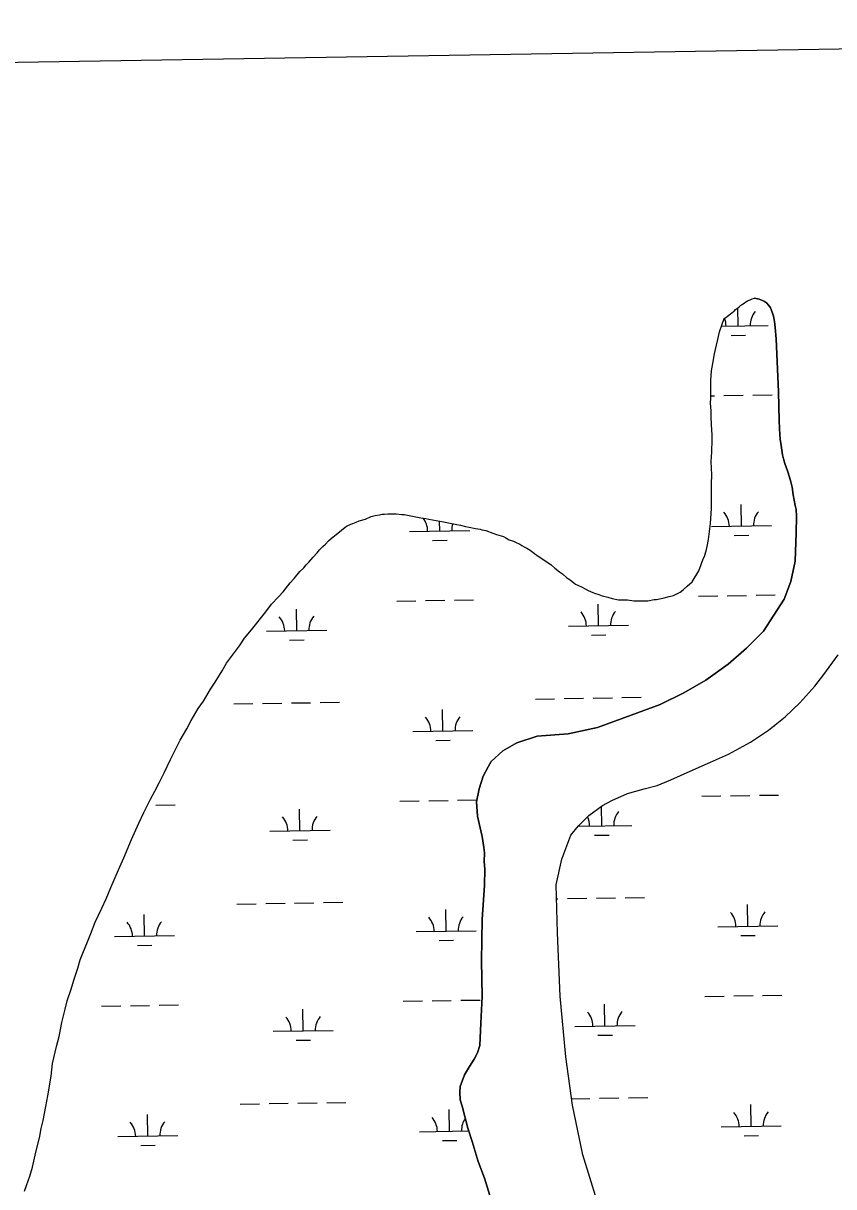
# Model space of a CAD drawing. Extents: x 3855477 to 3893699, y 299188 to 325115.
# Drawn here: x 3887342 to 3888690, y 321382 to 323316 of the extents above; entities that cross this region are included whole.
import ezdxf

# ---------------------------------------------------------------- set-up
doc = ezdxf.new("R2010")
doc.units = 0
for name, color, linetype in [('V-GRID-FRAM', 7, 'Continuous'), ('V-TOPO-SHOR', 7, 'Continuous'), ('V-WETL-SWMP', 7, 'Continuous')]:
    doc.layers.add(name, color=color, linetype=linetype)

msp = doc.modelspace()

# ---------------------------------------------------------------- linework, layer by layer
at = {"layer": 'V-GRID-FRAM'}
msp.add_lwpolyline([(3859445.3, 322797), (3891292.6, 323315.8), (3891596.8, 305135.9), (3859733.6, 304616.8), (3859445.3, 322797)], dxfattribs=at)
at = {"layer": 'V-TOPO-SHOR'}
for points in [[(3888507.9, 322825), (3888510.6, 322826.5), (3888513.3, 322828.7), (3888515.7, 322830.8), (3888518.1, 322832.6), (3888521, 322835), (3888524.2, 322837.1), (3888526.9, 322839.8), (3888529.9, 322842.2), (3888532.6, 322844.3), (3888535.2, 322846.4), (3888538.5, 322848.6), (3888540.9, 322850.7), (3888543.8, 322852.5), (3888546.8, 322854.4), (3888550.8, 322856), (3888554.5, 322857.5), (3888558.3, 322858.9)], [(3888626.6, 322437.6), (3888627.8, 322468.1), (3888628, 322496.5), (3888627.5, 322507.4), (3888625.9, 322513.9), (3888624.5, 322523), (3888622.8, 322531.9), (3888620.7, 322544.6), (3888618.6, 322553.7), (3888616.4, 322561.1), (3888612.9, 322572), (3888608.5, 322583.9), (3888606.3, 322591.8), (3888604.6, 322598.1), (3888602.4, 322613.9), (3888601.1, 322624.4), (3888600.5, 322632), (3888599.8, 322642), (3888599.2, 322655.4), (3888598.3, 322702.9), (3888594.5, 322791), (3888592.8, 322810), (3888591.5, 322820.1), (3888589.7, 322828.7), (3888587.4, 322835.6), (3888584.7, 322842.5), (3888581.9, 322846.9), (3888578, 322851.3), (3888574.8, 322853.5), (3888571.6, 322854.8), (3888565.8, 322857), (3888558.3, 322858.9)], [(3888423.8, 322364.7), (3888430.2, 322367.8), (3888434.4, 322369.8), (3888439.7, 322374), (3888446.1, 322380.2), (3888454.6, 322387.5), (3888457.8, 322392.7), (3888462.1, 322400.1), (3888465.4, 322405.3), (3888469.7, 322415.8), (3888472.9, 322425.2), (3888475.1, 322429.4), (3888478.4, 322441), (3888479.5, 322446.2), (3888481.7, 322457.8), (3888482.9, 322466.2), (3888485.2, 322484), (3888486.5, 322509.3), (3888486.7, 322526.1), (3888487, 322550.4), (3888487.1, 322565.1), (3888486.3, 322587.2), (3888487.5, 322603), (3888487.8, 322624.1), (3888487.9, 322631.4), (3888487, 322648.3), (3888486.1, 322662), (3888486.2, 322671.5), (3888485.3, 322684.1), (3888485.4, 322692.5), (3888485.6, 322709.4), (3888485.7, 322722), (3888486.9, 322737.8), (3888489.2, 322750.4), (3888491.5, 322766.2), (3888494.8, 322780.9), (3888497, 322790.3), (3888500.3, 322802.9), (3888507.9, 322825)], [(3887830.8, 322435.5), (3887835, 322440.7), (3887840.3, 322445.9), (3887844.6, 322450.1), (3887849.9, 322455.3), (3887854.2, 322459.4), (3887871.2, 322472.9), (3887877.6, 322478.1), (3887880.7, 322480.2), (3887887.1, 322483.3), (3887890.3, 322484.3), (3887895.5, 322486.4), (3887900.8, 322488.4), (3887911.4, 322491.4), (3887920.9, 322495.6), (3887927.3, 322497.6), (3887934.6, 322498.6), (3887938.9, 322499.6), (3887943.1, 322499.5), (3887948.3, 322500.5), (3887955.7, 322500.4), (3887962, 322500.4), (3887971.5, 322499.2), (3887975.7, 322499.2), (3888003, 322493.6), (3888011.4, 322492.4), (3888016.7, 322491.3), (3888040.9, 322486.9), (3888062.9, 322482.4), (3888069.2, 322481.3), (3888077.6, 322479.1), (3888083.9, 322478), (3888094.4, 322475.7), (3888101.8, 322474.6), (3888104.9, 322473.5), (3888111.2, 322472.4), (3888122.8, 322468), (3888129.1, 322465.9), (3888140.6, 322462.6), (3888144.8, 322460.4), (3888150, 322457.2), (3888157.4, 322455), (3888160.5, 322452.9), (3888167.9, 322449.7), (3888171, 322447.5), (3888175.2, 322445.4), (3888179.4, 322443.2), (3888186.7, 322438.9), (3888192.9, 322433.6), (3888196.1, 322431.4), (3888220.1, 322415.4), (3888226.4, 322410), (3888233.7, 322403.6), (3888238.9, 322400.4), (3888246.2, 322394), (3888251.4, 322390.8), (3888257.7, 322385.5), (3888260.8, 322383.3), (3888270.3, 322379), (3888276.5, 322375.8), (3888281.8, 322372.6), (3888289.1, 322369.3), (3888292.3, 322368.2), (3888299.6, 322366.1), (3888304.8, 322363.9), (3888314.3, 322361.7), (3888321.6, 322359.5), (3888332.1, 322357.3), (3888346.9, 322357.1), (3888357.4, 322355.9), (3888373.2, 322355.8), (3888380.6, 322355.7), (3888391.1, 322357.7), (3888395.3, 322357.6), (3888408, 322360.7), (3888416.4, 322362.7), (3888423.8, 322364.7)], [(3887344.1, 321374.2), (3887347.4, 321383.7), (3887352.8, 321399.4), (3887357.2, 321414.1), (3887361.6, 321434), (3887369.4, 321465.5), (3887371.6, 321478.2), (3887374.9, 321491.8), (3887379.4, 321514.9), (3887382.7, 321532.8), (3887388.4, 321565.4), (3887390.7, 321586.4), (3887397.3, 321614.8), (3887401.7, 321631.6), (3887406.2, 321654.7), (3887411.7, 321676.7), (3887415, 321690.4), (3887421.6, 321710.3), (3887425.9, 321725), (3887432.5, 321744.9), (3887436.8, 321758.6), (3887441.2, 321770.1), (3887448.8, 321789), (3887454.2, 321802.6), (3887461.7, 321821.5), (3887472.5, 321844.5), (3887480.1, 321860.2), (3887487.7, 321879.1), (3887500.6, 321908.4), (3887509.3, 321928.4), (3887522.2, 321958.7), (3887534.1, 321986), (3887542.7, 322003.8), (3887553.5, 322025.8), (3887561, 322039.4), (3887568.6, 322054), (3887576.1, 322069.8), (3887586.9, 322091.8), (3887593.3, 322105.4), (3887603, 322124.2), (3887613.8, 322143.1), (3887621.3, 322156.7), (3887633.1, 322176.5), (3887641.7, 322189.1), (3887653.5, 322208.9), (3887661, 322220.4), (3887672.7, 322239.3), (3887680.3, 322251.8), (3887693.1, 322269.6), (3887701.6, 322281.1), (3887710.2, 322293.6), (3887721.9, 322307.2), (3887728.3, 322315.5), (3887739, 322329.1), (3887745.4, 322337.4), (3887755, 322350), (3887766.8, 322362.5), (3887774.2, 322370.8), (3887786, 322385.4), (3887792.4, 322392.7), (3887802, 322404.2), (3887808.4, 322410.5), (3887812.6, 322415.7), (3887816.9, 322419.8), (3887824.4, 322428.2), (3887830.8, 322435.5)], [(3888196.6, 322130.6), (3888248.4, 322134.6), (3888297, 322145.1), (3888353, 322165.5), (3888401.2, 322183.1), (3888440.5, 322202.6), (3888477.1, 322224), (3888514.3, 322250.3), (3888545, 322276.9), (3888573.1, 322305.1), (3888607.4, 322358.4), (3888618.5, 322387.9), (3888625.9, 322421.5), (3888626.6, 322437.6)], [(3888673.4, 322232.9), (3888697.6, 322265.6)], [(3888296.1, 321359), (3888272.7, 321434.7), (3888255.8, 321517.4), (3888244.3, 321597.8), (3888235.2, 321698.2), (3888230.4, 321803.9), (3888228.1, 321883.7), (3888237.7, 321926.2), (3888252.7, 321965.9), (3888265.3, 321981.4), (3888282.7, 321998.5), (3888305.5, 322015.5), (3888321.2, 322023.9), (3888347.2, 322035.5), (3888374.8, 322043.3), (3888396.4, 322048.9), (3888419.2, 322057.9), (3888451.2, 322072.6), (3888485.3, 322087.3), (3888515.1, 322101), (3888551.4, 322120.5), (3888581.3, 322140.7), (3888609, 322163), (3888633.5, 322185.9), (3888658.6, 322213.7), (3888673.4, 322232.9)], [(3888120.1, 322088.3), (3888139.8, 322106.4), (3888163, 322119.7), (3888196.6, 322130.6)], [(3888105.3, 321698), (3888104.3, 321757.1), (3888105.1, 321825.8), (3888109, 321882.9), (3888109.5, 321909.5), (3888108.6, 321922.5), (3888109, 321936.5), (3888108.3, 321945.7), (3888105.3, 321963.8), (3888102.2, 321978.1), (3888097.8, 321997.5), (3888096, 322021.3), (3888100.2, 322043.3), (3888106.7, 322064), (3888115.5, 322079.5), (3888120.1, 322088.3)], [(3888118, 321366.9), (3888108.9, 321395.8), (3888098.7, 321423.7), (3888088.6, 321456.7), (3888081.7, 321478.9), (3888071.8, 321515.7), (3888068.9, 321525.9), (3888068, 321538.6), (3888068.9, 321548), (3888076.1, 321567.6), (3888084.3, 321581.3), (3888091.8, 321593.6), (3888097.8, 321604), (3888101.4, 321616.4), (3888102.9, 321653.6), (3888105.3, 321698)]]:
    msp.add_lwpolyline(points, dxfattribs=at)
at = {"layer": 'V-WETL-SWMP'}
for p, q in [((3888531.1, 322812.6), (3888530.6, 322842.7)), ((3888503.5, 322812.1), (3888581, 322813.4)), ((3888519.3, 322797), (3888543.3, 322797.4)), ((3888485.4, 322696.4), (3888491.5, 322696.5)), ((3888507.5, 322696.8), (3888539.5, 322697.3)), ((3888555.5, 322697.5), (3888587.5, 322698.1)), ((3888536.5, 322480), (3888535.9, 322516)), ((3888034.6, 322471.8), (3888034.4, 322488.1)), ((3888486.5, 322479.1), (3888586.5, 322480.8)), ((3887984.6, 322471), (3888084.6, 322472.6)), ((3888022.9, 322456.2), (3888046.9, 322456.6)), ((3888524.7, 322464.3), (3888548.7, 322464.7)), ((3888059.1, 322356.7), (3888091.1, 322357.3)), ((3888465, 322363.3), (3888497, 322363.9)), ((3888512.9, 322364.1), (3888544.9, 322364.7)), ((3888560.9, 322364.9), (3888592.9, 322365.4)), ((3887796.8, 322306), (3887796.2, 322342)), ((3887963.1, 322355.2), (3887995.1, 322355.7)), ((3888011.1, 322356), (3888043.1, 322356.5)), ((3888298.7, 322314.2), (3888298.1, 322350.2)), ((3887746.8, 322305.2), (3887846.8, 322306.8)), ((3888248.7, 322313.4), (3888348.7, 322315)), ((3888286.9, 322298.6), (3888310.9, 322299)), ((3887785.1, 322290.4), (3887809.1, 322290.8)), ((3888673.4, 322232.9), (3888697.6, 322265.6)), ((3888658.6, 322213.7), (3888673.4, 322232.9)), ((3888633.5, 322185.9), (3888658.6, 322213.7)), ((3887692, 322184.2), (3887723.9, 322184.8)), ((3887739.9, 322185), (3887771.9, 322185.5)), ((3887787.9, 322185.8), (3887819.9, 322186.3)), ((3887835.9, 322186.6), (3887867.9, 322187.1)), ((3888193.8, 322192.4), (3888225.8, 322192.9)), ((3888241.8, 322193.2), (3888273.8, 322193.7)), ((3888289.8, 322194), (3888321.8, 322194.5)), ((3888337.8, 322194.8), (3888369.8, 322195.3)), ((3888609, 322163), (3888633.5, 322185.9)), ((3888040.1, 322139.2), (3888039.5, 322175.2)), ((3888581.3, 322140.7), (3888609, 322163)), ((3888590.5, 322148.1), (3888591.9, 322148.1)), ((3887990.1, 322138.3), (3888090, 322140)), ((3888551.4, 322120.5), (3888581.3, 322140.7)), ((3888028.3, 322123.5), (3888052.3, 322123.9)), ((3888515.1, 322101), (3888551.4, 322120.5)), ((3888451.2, 322072.6), (3888485.3, 322087.3)), ((3888485.3, 322087.3), (3888515.1, 322101)), ((3888419.2, 322057.9), (3888451.2, 322072.6)), ((3888374.8, 322043.3), (3888396.4, 322048.9)), ((3888396.4, 322048.9), (3888419.2, 322057.9)), ((3888321.2, 322023.9), (3888347.2, 322035.5)), ((3888347.2, 322035.5), (3888374.8, 322043.3)), ((3888470.4, 322030.7), (3888502.4, 322031.2)), ((3888518.4, 322031.5), (3888550.4, 322032)), ((3888566.4, 322032.3), (3888598.4, 322032.8)), ((3887562.7, 322015.9), (3887594.7, 322016.5)), ((3887802.2, 321973.4), (3887801.7, 322009.4)), ((3887968.5, 322022.5), (3888000.5, 322023.1)), ((3888016.5, 322023.3), (3888048.5, 322023.8)), ((3888064.5, 322024.1), (3888096.5, 322024.6)), ((3888282.7, 321998.5), (3888305.5, 322015.5)), ((3888304.1, 321981.6), (3888303.6, 322014)), ((3888305.5, 322015.5), (3888321.2, 322023.9)), ((3888265.3, 321981.4), (3888282.7, 321998.5)), ((3887752.3, 321972.6), (3887852.2, 321974.2)), ((3888252.7, 321965.9), (3888265.3, 321981.4)), ((3888264.9, 321980.9), (3888354.1, 321982.4)), ((3887790.5, 321957.8), (3887814.5, 321958.2)), ((3888237.7, 321926.2), (3888252.7, 321965.9)), ((3888292.3, 321965.9), (3888316.3, 321966.3)), ((3888228.1, 321883.7), (3888237.7, 321926.2)), ((3888230.4, 321803.9), (3888228.1, 321883.7)), ((3887841.4, 321853.9), (3887873.3, 321854.5)), ((3888228.7, 321860.3), (3888231.2, 321860.3)), ((3888247.2, 321860.6), (3888279.2, 321861.1)), ((3888295.2, 321861.3), (3888327.2, 321861.9)), ((3888343.2, 321862.1), (3888375.2, 321862.6)), ((3887697.4, 321851.6), (3887729.4, 321852.1)), ((3887745.4, 321852.4), (3887777.4, 321852.9)), ((3887793.4, 321853.2), (3887825.4, 321853.7)), ((3888045.5, 321806.5), (3888044.9, 321842.5)), ((3888547.3, 321814.7), (3888546.7, 321850.7)), ((3887543.6, 321798.3), (3887543, 321834.3)), ((3888497.3, 321813.9), (3888597.3, 321815.5)), ((3887493.6, 321797.5), (3887593.6, 321799.2)), ((3887995.5, 321805.7), (3888095.5, 321807.3)), ((3888235.2, 321698.2), (3888230.4, 321803.9)), ((3888535.6, 321799.1), (3888559.6, 321799.5)), ((3887531.9, 321782.7), (3887555.9, 321783.1)), ((3888033.7, 321790.9), (3888057.7, 321791.3)), ((3888523.8, 321698.9), (3888555.8, 321699.4)), ((3888571.8, 321699.7), (3888603.8, 321700.2)), ((3887472.1, 321681.7), (3887504.1, 321682.3)), ((3887520.1, 321682.5), (3887552.1, 321683)), ((3887568.1, 321683.3), (3887600.1, 321683.8)), ((3887974, 321689.9), (3888005.9, 321690.4)), ((3888021.9, 321690.7), (3888053.9, 321691.2)), ((3888069.9, 321691.5), (3888101.9, 321692)), ((3888244.3, 321597.8), (3888235.2, 321698.2)), ((3888309.5, 321648.9), (3888308.9, 321684.9)), ((3888475.8, 321698.1), (3888507.8, 321698.6)), ((3887807.7, 321640.8), (3887807.1, 321676.8)), ((3887757.7, 321640), (3887857.7, 321641.6)), ((3888259.5, 321648.1), (3888359.5, 321649.8)), ((3887795.9, 321625.1), (3887819.9, 321625.5)), ((3888297.8, 321633.3), (3888321.8, 321633.7)), ((3888255.8, 321517.4), (3888244.3, 321597.8)), ((3888254.3, 321528), (3888284.6, 321528.5)), ((3888300.6, 321528.7), (3888332.6, 321529.2)), ((3888348.6, 321529.5), (3888380.6, 321530)), ((3887702.8, 321519), (3887734.8, 321519.5)), ((3887750.8, 321519.8), (3887782.8, 321520.3)), ((3887798.8, 321520.5), (3887830.8, 321521.1)), ((3887846.8, 321521.3), (3887878.8, 321521.8)), ((3888050.9, 321473.9), (3888050.3, 321509.9)), ((3888272.7, 321434.7), (3888255.8, 321517.4)), ((3888552.7, 321482.1), (3888552.1, 321518.1)), ((3887549, 321465.7), (3887548.5, 321501.7)), ((3888000.9, 321473.1), (3888083, 321474.4)), ((3888502.7, 321481.3), (3888602.7, 321482.9)), ((3887499.1, 321464.9), (3887599, 321466.5)), ((3887537.3, 321450.1), (3887561.3, 321450.5)), ((3888039.1, 321458.3), (3888063.1, 321458.7)), ((3888541, 321466.4), (3888565, 321466.8)), ((3888296.1, 321359), (3888272.7, 321434.7))]:
    msp.add_line(p, q, dxfattribs=at)
for points in [[(3888487.9, 322631.4), (3888487, 322648.3), (3888486.1, 322662), (3888486.2, 322671.5), (3888485.3, 322684.1), (3888485.4, 322692.5), (3888485.6, 322709.4), (3888485.7, 322722), (3888486.9, 322737.8), (3888489.2, 322750.4), (3888491.5, 322766.2), (3888494.8, 322780.9), (3888497, 322790.3), (3888500.3, 322802.9), (3888507.9, 322825), (3888510.6, 322826.5), (3888513.3, 322828.7), (3888515.7, 322830.8), (3888518.1, 322832.6), (3888521, 322835), (3888524.2, 322837.1), (3888526.9, 322839.8), (3888529.9, 322842.2), (3888532.6, 322844.3), (3888535.2, 322846.4), (3888538.5, 322848.6), (3888540.9, 322850.7), (3888543.8, 322852.5), (3888546.8, 322854.4), (3888550.8, 322856), (3888554.5, 322857.5), (3888558.3, 322858.9), (3888565.8, 322857), (3888571.6, 322854.8), (3888574.8, 322853.5), (3888578, 322851.3), (3888581.9, 322846.9), (3888584.7, 322842.5), (3888587.4, 322835.6), (3888589.7, 322828.7), (3888591.5, 322820.1), (3888592.8, 322810), (3888594.5, 322791), (3888598.3, 322702.9), (3888599.2, 322655.4), (3888599.8, 322642), (3888600.5, 322632), (3888601.1, 322624.4), (3888602.4, 322613.9), (3888604.6, 322598.1), (3888606.3, 322591.8), (3888608.5, 322583.9), (3888612.9, 322572), (3888616.4, 322561.1), (3888618.6, 322553.7), (3888620.7, 322544.6), (3888622.8, 322531.9), (3888624.5, 322523), (3888625.9, 322513.9), (3888627.5, 322507.4), (3888628, 322496.5), (3888627.8, 322468.1), (3888626.6, 322437.6), (3888625.9, 322421.5), (3888618.5, 322387.9), (3888607.4, 322358.4), (3888573.1, 322305.1), (3888545, 322276.9), (3888514.3, 322250.3), (3888477.1, 322224), (3888440.5, 322202.6), (3888401.2, 322183.1), (3888353, 322165.5), (3888297, 322145.1), (3888248.4, 322134.6), (3888196.6, 322130.6), (3888163, 322119.7), (3888139.8, 322106.4), (3888120.1, 322088.3), (3888115.5, 322079.5), (3888106.7, 322064), (3888100.2, 322043.3), (3888096, 322021.3), (3888097.8, 321997.5), (3888102.2, 321978.1), (3888105.3, 321963.8), (3888108.3, 321945.7), (3888109, 321936.5), (3888108.6, 321922.5), (3888109.5, 321909.5), (3888109, 321882.9), (3888105.1, 321825.8), (3888104.4, 321757.1), (3888105.3, 321698), (3888102.9, 321653.6), (3888101.4, 321616.4), (3888097.8, 321604), (3888091.8, 321593.6), (3888084.3, 321581.3), (3888076.1, 321567.6), (3888068.9, 321548)], [(3887830.8, 322435.5), (3887835, 322440.7), (3887840.3, 322445.9), (3887844.6, 322450.1), (3887849.9, 322455.3), (3887854.2, 322459.4), (3887871.2, 322472.9), (3887877.6, 322478.1), (3887880.7, 322480.2), (3887887.1, 322483.3), (3887890.3, 322484.3), (3887895.5, 322486.4), (3887900.8, 322488.4), (3887911.4, 322491.4), (3887920.9, 322495.6), (3887927.3, 322497.6), (3887934.6, 322498.6), (3887938.9, 322499.6), (3887943.1, 322499.5), (3887948.4, 322500.5), (3887955.7, 322500.4), (3887962, 322500.4), (3887971.5, 322499.2), (3887975.7, 322499.2), (3888003, 322493.6), (3888011.4, 322492.4), (3888016.7, 322491.3), (3888040.9, 322486.9), (3888062.9, 322482.4), (3888069.2, 322481.3), (3888077.6, 322479.1), (3888083.9, 322478), (3888094.4, 322475.7), (3888101.8, 322474.6), (3888104.9, 322473.5), (3888111.2, 322472.4), (3888122.8, 322468), (3888129.1, 322465.9), (3888140.6, 322462.6), (3888144.8, 322460.4), (3888150, 322457.2), (3888157.4, 322455), (3888160.5, 322452.9), (3888167.9, 322449.7), (3888171, 322447.5), (3888175.2, 322445.4), (3888179.4, 322443.2), (3888186.7, 322438.9), (3888192.9, 322433.6), (3888196.1, 322431.4), (3888220.1, 322415.4), (3888226.4, 322410), (3888233.7, 322403.6), (3888238.9, 322400.4), (3888246.2, 322394), (3888251.4, 322390.8), (3888257.7, 322385.5), (3888260.8, 322383.3), (3888270.3, 322379), (3888276.5, 322375.8), (3888281.8, 322372.6), (3888289.1, 322369.3), (3888292.3, 322368.2), (3888299.6, 322366.1), (3888304.8, 322363.9), (3888314.3, 322361.7), (3888321.6, 322359.5), (3888332.1, 322357.3), (3888346.9, 322357.1), (3888357.4, 322355.9), (3888373.2, 322355.8), (3888380.6, 322355.7), (3888391.1, 322357.7), (3888395.3, 322357.6), (3888408, 322360.7), (3888416.4, 322362.7), (3888423.8, 322364.7), (3888430.2, 322367.8), (3888434.4, 322369.8), (3888439.7, 322374), (3888446.1, 322380.2), (3888454.6, 322387.5), (3888457.8, 322392.7), (3888462.1, 322400.1), (3888465.4, 322405.3), (3888469.7, 322415.8), (3888472.9, 322425.2), (3888475.1, 322429.4), (3888478.4, 322441), (3888479.5, 322446.2), (3888481.7, 322457.8), (3888482.9, 322466.2), (3888485.2, 322484), (3888486.5, 322509.3), (3888486.7, 322526.1), (3888487, 322550.4), (3888487.1, 322565.1), (3888486.3, 322587.2), (3888487.5, 322603), (3888487.8, 322624.1), (3888487.9, 322631.4)], [(3887379.4, 321514.9), (3887382.7, 321532.8), (3887388.4, 321565.4), (3887390.7, 321586.4), (3887397.3, 321614.8), (3887401.7, 321631.6), (3887406.2, 321654.7), (3887411.7, 321676.7), (3887415, 321690.4), (3887421.6, 321710.3), (3887425.9, 321725), (3887432.5, 321744.9), (3887436.8, 321758.6), (3887441.2, 321770.1), (3887448.8, 321789), (3887454.2, 321802.6), (3887461.7, 321821.5), (3887472.5, 321844.5), (3887480.1, 321860.2), (3887487.7, 321879.1), (3887500.6, 321908.4), (3887509.3, 321928.4), (3887522.2, 321958.7), (3887534.1, 321986), (3887542.7, 322003.8), (3887553.5, 322025.8), (3887561, 322039.4), (3887568.6, 322054), (3887576.1, 322069.8), (3887586.9, 322091.8), (3887593.3, 322105.4), (3887603, 322124.2), (3887613.8, 322143.1), (3887621.3, 322156.7), (3887633.1, 322176.5), (3887641.7, 322189.1), (3887653.5, 322208.9), (3887661, 322220.4), (3887672.7, 322239.3), (3887680.3, 322251.8), (3887693.1, 322269.6), (3887701.6, 322281.1), (3887710.2, 322293.6), (3887721.9, 322307.2), (3887728.3, 322315.5), (3887739, 322329.1), (3887745.4, 322337.4), (3887755, 322350), (3887766.8, 322362.5), (3887774.2, 322370.8), (3887786, 322385.4), (3887792.4, 322392.7), (3887802, 322404.2), (3887808.4, 322410.5), (3887812.6, 322415.7), (3887816.9, 322419.8), (3887824.4, 322428.2), (3887830.8, 322435.5)], [(3888068.9, 321548), (3888068, 321538.6), (3888068.9, 321525.9), (3888071.8, 321515.7), (3888081.7, 321478.9), (3888088.6, 321456.7), (3888098.7, 321423.7), (3888108.9, 321395.8), (3888118, 321366.9)], [(3887344.1, 321374.2), (3887347.4, 321383.7), (3887352.8, 321399.4), (3887357.2, 321414.1), (3887361.6, 321434), (3887369.4, 321465.5), (3887371.6, 321478.2), (3887374.9, 321491.8), (3887379.4, 321514.9)]]:
    msp.add_lwpolyline(points, dxfattribs=at)
for centre, start, end in [((3888475.8, 322812.2), 0.1615, 21.9054), ((3888586.3, 322814), 140.1615, 181.7052), ((3887979.4, 322471.4), 0.1615, 37.9251), ((3888481.2, 322479.5), 0.1615, 41.7052), ((3888591.7, 322481.3), 140.1615, 181.7052), ((3888089.9, 322473.2), 162.5177, 181.7052), ((3888353.9, 322315.6), 140.1615, 181.7052), ((3887741.6, 322305.6), 0.1615, 41.7052), ((3887852.1, 322307.4), 140.1615, 181.7052), ((3888243.4, 322313.8), 0.1615, 41.7052), ((3887984.8, 322138.7), 0.1615, 41.7052), ((3888095.3, 322140.5), 140.1615, 181.7052), ((3887747, 321973), 0.1615, 41.7052), ((3887857.5, 321974.8), 140.1615, 181.7052), ((3888248.8, 321981.1), 0.1615, 25.6755), ((3888359.3, 321982.9), 140.1615, 181.7052), ((3888492.1, 321814.3), 0.1615, 41.7052), ((3888602.5, 321816.1), 140.1615, 181.7052), ((3887488.4, 321797.9), 0.1615, 41.7052), ((3887598.9, 321799.7), 140.1615, 181.7052), ((3887990.2, 321806.1), 0.1615, 41.7052), ((3888100.7, 321807.9), 140.1615, 181.7052), ((3887752.4, 321640.3), 0.1615, 41.7052), ((3887862.9, 321642.1), 140.1615, 181.7052), ((3888254.3, 321648.5), 0.1615, 41.7052), ((3888364.7, 321650.3), 140.1615, 181.7052), ((3888608, 321483.4), 140.1615, 181.7052), ((3887493.8, 321465.3), 0.1615, 41.7052), ((3887604.3, 321467.1), 140.1615, 181.7052), ((3887995.6, 321473.5), 0.1615, 41.7052), ((3888106.1, 321475.3), 145.1153, 181.7052), ((3888497.5, 321481.6), 0.1615, 41.7052)]:
    msp.add_arc(centre, 35.2, start, end, dxfattribs=at)

doc.saveas('drawing.dxf')
